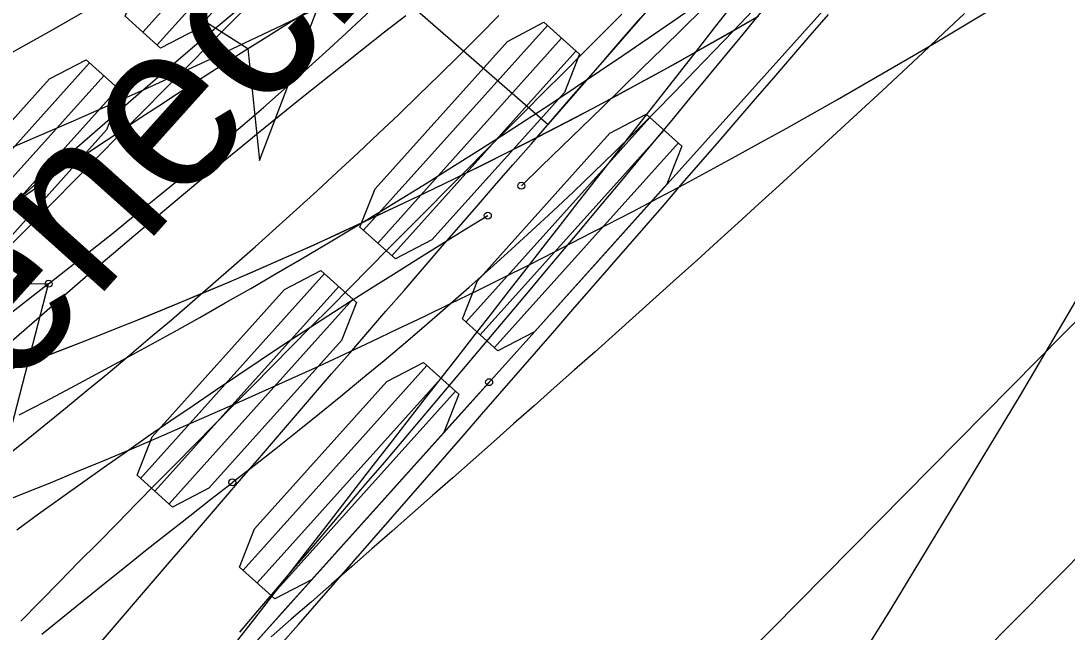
# Model space of a CAD drawing. Extents: x -14 to 1565148, y -25 to 642856.
# Drawn here: x 1564863.44 to 1564875.98, y 636409.12 to 636416.45 of the extents above; entities that cross this region are included whole.
import ezdxf

# ---------------------------------------------------------------- set-up
doc = ezdxf.new("R2010")
doc.units = 0
for name, color, linetype in [('DR_P_Erosion_Control', 7, 'Continuous'), ('DR_P_Headwall', 7, 'Continuous'), ('MT_P_Drums', 7, 'Continuous'), ('PM_P_Edge_Line', 7, 'Continuous'), ('PV_P_EOP', 7, 'Continuous'), ('PV_P_Saw_Cut_Line', 7, 'Continuous'), ('PV_X_EOP', 7, 'Continuous'), ('TR_Turning_Path23', 7, 'Continuous'), ('TR_Turning_Path25', 7, 'Continuous'), ('TR_Turning_Path27', 7, 'Continuous'), ('TR_Turning_Path28', 7, 'Continuous'), ('TR_Turning_Path28 - Copy-1', 7, 'Continuous')]:
    doc.layers.add(name, color=color, linetype=linetype)

msp = doc.modelspace()

# ---------------------------------------------------------------- linework, layer by layer
at = {"layer": 'DR_P_Erosion_Control'}
msp.add_lwpolyline([(1564881.797, 636423.669), (1564881.056, 636422.169), (1564879.753, 636419.643), (1564878.375, 636417.097), (1564876.929, 636414.536), (1564875.42, 636411.964), (1564873.856, 636409.383), (1564872.243, 636406.795), (1564870.591, 636404.205), (1564868.91, 636401.614), (1564867.196, 636399.006), (1564865.443, 636396.355), (1564863.665, 636393.674), (1564861.876, 636390.969), (1564860.089, 636388.247), (1564858.31, 636385.512), (1564857.426, 636384.14)], dxfattribs=at)
at = {"layer": 'DR_P_Headwall'}
for points in [[(1564872.282, 636416.509), (1564871.972, 636416.33), (1564871.661, 636416.153), (1564871.35, 636415.978), (1564871.037, 636415.805), (1564870.723, 636415.634), (1564870.408, 636415.464), (1564870.093, 636415.297), (1564869.776, 636415.132), (1564869.458, 636414.969), (1564869.139, 636414.807), (1564868.819, 636414.648), (1564868.498, 636414.491), (1564868.176, 636414.335), (1564867.853, 636414.182), (1564867.53, 636414.031), (1564867.197, 636413.877), (1564866.862, 636413.726), (1564866.527, 636413.577), (1564866.191, 636413.43), (1564865.855, 636413.286), (1564865.517, 636413.143), (1564865.178, 636413.003), (1564864.839, 636412.864), (1564864.498, 636412.728), (1564864.157, 636412.594), (1564863.815, 636412.462), (1564863.472, 636412.333), (1564863.129, 636412.205)], [(1564872.258, 636416.495), (1564871.934, 636416.308), (1564871.608, 636416.123), (1564871.282, 636415.94), (1564870.954, 636415.76), (1564870.625, 636415.581), (1564870.295, 636415.405), (1564869.964, 636415.23), (1564869.632, 636415.058), (1564869.299, 636414.888), (1564868.965, 636414.721), (1564868.629, 636414.555), (1564868.293, 636414.392), (1564867.956, 636414.231), (1564867.617, 636414.072), (1564867.278, 636413.915), (1564866.943, 636413.762), (1564866.606, 636413.612), (1564866.269, 636413.464), (1564865.931, 636413.318), (1564865.592, 636413.175), (1564865.252, 636413.033), (1564864.911, 636412.894), (1564864.569, 636412.756), (1564864.227, 636412.621), (1564863.883, 636412.489), (1564863.539, 636412.358), (1564863.194, 636412.229)]]:
    msp.add_lwpolyline(points, dxfattribs=at)
msp.add_arc((1564843.159, 636466.536), 53.8, 281.6625, 335.5631, dxfattribs=at)
at = {"layer": 'MT_P_Drums'}
for points in [[(1564863.439, 636409.252), (1564863.671, 636409.488), (1564863.903, 636409.724), (1564864.134, 636409.96), (1564864.366, 636410.195), (1564864.598, 636410.431), (1564864.829, 636410.666), (1564865.061, 636410.902), (1564865.293, 636411.137), (1564865.525, 636411.373), (1564865.757, 636411.608), (1564865.989, 636411.843), (1564866.221, 636412.078), (1564866.454, 636412.313), (1564866.686, 636412.548), (1564866.918, 636412.783), (1564867.151, 636413.018), (1564867.383, 636413.253), (1564867.616, 636413.488), (1564867.848, 636413.723), (1564868.081, 636413.957), (1564868.314, 636414.192), (1564868.546, 636414.427), (1564868.779, 636414.661), (1564869.012, 636414.896), (1564869.245, 636415.13), (1564869.478, 636415.364), (1564869.711, 636415.599), (1564869.944, 636415.833), (1564870.177, 636416.067), (1564870.411, 636416.301), (1564870.644, 636416.535)], [(1564866.065, 636409.122), (1564866.282, 636409.376), (1564866.499, 636409.631), (1564866.715, 636409.885), (1564866.932, 636410.139), (1564867.149, 636410.394), (1564867.366, 636410.649), (1564867.582, 636410.904), (1564867.799, 636411.159), (1564868.015, 636411.414), (1564868.232, 636411.67), (1564868.448, 636411.925), (1564868.664, 636412.181), (1564868.88, 636412.437), (1564869.096, 636412.693), (1564869.312, 636412.95), (1564869.527, 636413.206), (1564869.743, 636413.463), (1564869.958, 636413.72), (1564870.173, 636413.977), (1564870.388, 636414.234), (1564870.603, 636414.491), (1564870.818, 636414.749), (1564871.032, 636415.007), (1564871.247, 636415.265), (1564871.461, 636415.523), (1564871.675, 636415.782), (1564871.889, 636416.04), (1564872.102, 636416.299), (1564872.315, 636416.558)]]:
    msp.add_lwpolyline(points, dxfattribs=at)
msp.add_arc((1565791.955, 635497.937), 1304.264, 134.474395, 135.55135, dxfattribs=at)
at = {"layer": 'PM_P_Edge_Line'}
msp.add_lwpolyline([(1564874.753, 636416.542), (1564874.505, 636416.309), (1564874.258, 636416.077), (1564874.011, 636415.846), (1564873.763, 636415.616), (1564873.516, 636415.386), (1564873.269, 636415.158), (1564873.022, 636414.931), (1564872.776, 636414.704), (1564872.53, 636414.479), (1564872.283, 636414.254), (1564872.038, 636414.03), (1564871.792, 636413.807), (1564871.546, 636413.585), (1564871.301, 636413.364), (1564871.056, 636413.143), (1564870.812, 636412.923), (1564870.567, 636412.704), (1564870.323, 636412.486), (1564870.079, 636412.268), (1564869.835, 636412.051), (1564869.592, 636411.835), (1564869.348, 636411.619), (1564869.105, 636411.404), (1564868.862, 636411.189), (1564868.619, 636410.975), (1564868.377, 636410.762), (1564868.134, 636410.548), (1564867.892, 636410.335), (1564867.65, 636410.123), (1564867.408, 636409.911), (1564867.166, 636409.699), (1564866.924, 636409.487), (1564866.682, 636409.276), (1564866.44, 636409.065)], dxfattribs=at)
msp.add_arc((1564943.308, 636324.489), 120.217, 121.77042, 146.71209, dxfattribs=at)
at = {"layer": 'PV_P_EOP'}
msp.add_line((1564893.355, 636427.506), (1564858.807, 636392.494), dxfattribs=at)
at = {"layer": 'PV_P_Saw_Cut_Line'}
for p, q in [((1564862.374, 636404.68), (1564886.423, 636431.469)), ((1564867.108, 636418.773), (1564864.904, 636416.318)), ((1564867.279, 636418.62), (1564865.074, 636416.165)), ((1564869.753, 636416.399), (1564867.548, 636413.943)), ((1564869.923, 636416.246), (1564867.719, 636413.79)), ((1564870.094, 636416.093), (1564867.889, 636413.637)), ((1564864.265, 636415.95), (1564862.061, 636413.494)), ((1564864.436, 636415.797), (1564862.231, 636413.341)), ((1564864.606, 636415.644), (1564862.402, 636413.188)), ((1564870.981, 636415.297), (1564868.776, 636412.841)), ((1564871.151, 636415.144), (1564868.947, 636412.688)), ((1564871.322, 636414.991), (1564869.117, 636412.535)), ((1564867.081, 636413.423), (1564864.876, 636410.967)), ((1564867.251, 636413.269), (1564865.047, 636410.814)), ((1564867.422, 636413.116), (1564865.217, 636410.661)), ((1564868.309, 636412.32), (1564866.104, 636409.865)), ((1564868.479, 636412.167), (1564866.275, 636409.712)), ((1564868.65, 636412.014), (1564866.445, 636409.559))]:
    msp.add_line(p, q, dxfattribs=at)
for points in [[(1564866.895, 636418.964), (1564867.321, 636418.582), (1564867.141, 636418.123), (1564865.553, 636416.355), (1564865.116, 636416.127), (1564864.691, 636416.509), (1564864.871, 636416.968), (1564866.458, 636418.736)], [(1564867.013, 636416.648), (1564865.023, 636416.85), (1564866.162, 636416.122), (1564866.303, 636414.778)], [(1564869.711, 636416.437), (1564870.136, 636416.055), (1564869.956, 636415.596), (1564868.369, 636413.828), (1564867.932, 636413.599), (1564867.506, 636413.981), (1564867.686, 636414.44), (1564869.274, 636416.208)], [(1564864.223, 636415.988), (1564864.649, 636415.606), (1564864.468, 636415.147), (1564862.881, 636413.379), (1564862.444, 636413.15), (1564862.019, 636413.532), (1564862.199, 636413.991), (1564863.786, 636415.759)], [(1564870.938, 636415.335), (1564871.364, 636414.953), (1564871.184, 636414.494), (1564869.596, 636412.726), (1564869.16, 636412.497), (1564868.734, 636412.879), (1564868.914, 636413.338), (1564870.502, 636415.106)], [(1564867.038, 636413.461), (1564867.464, 636413.078), (1564867.284, 636412.62), (1564865.696, 636410.851), (1564865.26, 636410.623), (1564864.834, 636411.005), (1564865.014, 636411.464), (1564866.602, 636413.232)], [(1564868.266, 636412.358), (1564868.692, 636411.976), (1564868.511, 636411.517), (1564866.924, 636409.749), (1564866.487, 636409.521), (1564866.062, 636409.903), (1564866.242, 636410.362), (1564867.829, 636412.13)]]:
    msp.add_lwpolyline(points, close=True, dxfattribs=at)
for points in [[(1564867.013, 636416.648), (1564865.023, 636416.85), (1564866.162, 636416.122), (1564866.303, 636414.778), (1564867.013, 636416.648)], [(1564869.44, 636414.477), (1564869.682, 636414.712), (1564869.924, 636414.946), (1564870.166, 636415.181), (1564870.407, 636415.417), (1564870.649, 636415.652), (1564870.889, 636415.888), (1564871.13, 636416.123), (1564871.371, 636416.36), (1564871.611, 636416.596)], [(1564863.392, 636410.35), (1564863.654, 636410.54), (1564863.916, 636410.73), (1564864.179, 636410.918), (1564864.443, 636411.105), (1564864.707, 636411.291), (1564864.973, 636411.476), (1564865.239, 636411.66), (1564865.505, 636411.842), (1564865.773, 636412.024), (1564866.041, 636412.205), (1564866.31, 636412.384), (1564866.579, 636412.563), (1564866.85, 636412.74), (1564867.121, 636412.916), (1564867.393, 636413.091), (1564867.665, 636413.266), (1564867.938, 636413.438), (1564868.212, 636413.61), (1564868.487, 636413.781), (1564868.762, 636413.951), (1564869.038, 636414.119)], [(1564866.162, 636408.898), (1564866.384, 636409.146), (1564866.606, 636409.393), (1564866.828, 636409.641), (1564867.051, 636409.889), (1564867.273, 636410.137), (1564867.495, 636410.385), (1564867.718, 636410.633), (1564867.94, 636410.881), (1564868.163, 636411.129), (1564868.386, 636411.377), (1564868.608, 636411.625), (1564868.831, 636411.873), (1564869.054, 636412.121)]]:
    msp.add_lwpolyline(points, dxfattribs=at)
for centre in [(1564869.44, 636414.477), (1564869.038, 636414.119), (1564869.054, 636412.121)]:
    msp.add_circle(centre, 0.0417, dxfattribs=at)
msp.add_arc((1564910.732, 636345.556), 83.459, 121.5902, 132.66978, dxfattribs=at)
at = {"layer": 'PV_X_EOP'}
msp.add_line((1564891.931, 636428.911), (1564857.379, 636393.895), dxfattribs=at)
at = {"layer": 'TR_Turning_Path23'}
for p, q in [((1564869.763, 636415.213), (1564893.393, 636442.372)), ((1564863.728, 636420.464), (1564869.763, 636415.213))]:
    msp.add_line(p, q, dxfattribs=at)
for points in [[(1564863.33, 636412.613), (1564863.573, 636412.826), (1564863.816, 636413.038), (1564864.061, 636413.249), (1564864.305, 636413.459), (1564864.551, 636413.669), (1564864.797, 636413.877), (1564865.044, 636414.085), (1564865.291, 636414.293), (1564865.539, 636414.499), (1564865.788, 636414.705), (1564866.037, 636414.909), (1564866.287, 636415.113), (1564866.538, 636415.317), (1564866.789, 636415.519), (1564867.041, 636415.721), (1564867.293, 636415.921), (1564867.547, 636416.122), (1564867.801, 636416.321), (1564868.055, 636416.519)], [(1564864.361, 636408.955), (1564864.576, 636409.206), (1564864.791, 636409.457), (1564865.006, 636409.709), (1564865.222, 636409.96), (1564865.437, 636410.211), (1564865.653, 636410.462), (1564865.869, 636410.713), (1564866.085, 636410.964), (1564866.301, 636411.215), (1564866.517, 636411.466), (1564866.733, 636411.717), (1564866.95, 636411.968), (1564867.166, 636412.219), (1564867.383, 636412.47), (1564867.6, 636412.72), (1564867.817, 636412.971), (1564868.034, 636413.222), (1564868.251, 636413.473), (1564868.468, 636413.724), (1564868.685, 636413.974), (1564868.903, 636414.225), (1564869.12, 636414.476), (1564869.338, 636414.727), (1564869.556, 636414.977), (1564869.773, 636415.228), (1564869.991, 636415.479), (1564870.209, 636415.73), (1564870.427, 636415.98), (1564870.645, 636416.231), (1564870.863, 636416.482)]]:
    msp.add_lwpolyline(points, dxfattribs=at)
msp.add_arc((1564930.463, 636336.219), 104.927, 128.03394, 154.75771, dxfattribs=at)
at = {"layer": 'TR_Turning_Path25'}
for points in [[(1564863.773, 636413.301), (1564864.035, 636413.507), (1564864.297, 636413.713), (1564864.558, 636413.921), (1564864.817, 636414.13), (1564865.075, 636414.341), (1564865.333, 636414.553), (1564865.588, 636414.767), (1564865.843, 636414.982), (1564866.096, 636415.199), (1564866.348, 636415.417), (1564866.599, 636415.637), (1564866.848, 636415.858), (1564867.095, 636416.082), (1564867.341, 636416.307), (1564867.585, 636416.534), (1564867.828, 636416.762), (1564868.069, 636416.993), (1564868.308, 636417.225), (1564868.545, 636417.46), (1564868.78, 636417.696), (1564869.013, 636417.934), (1564869.244, 636418.174)], [(1564865.977, 636410.92), (1564866.237, 636411.121), (1564866.498, 636411.327), (1564866.759, 636411.534), (1564867.019, 636411.743), (1564867.278, 636411.954), (1564867.536, 636412.167), (1564867.794, 636412.381), (1564868.05, 636412.598), (1564868.306, 636412.816), (1564868.56, 636413.037), (1564868.814, 636413.259), (1564869.066, 636413.484), (1564869.317, 636413.711), (1564869.567, 636413.939), (1564869.816, 636414.171), (1564870.064, 636414.404), (1564870.31, 636414.639), (1564870.554, 636414.877), (1564870.798, 636415.117), (1564871.039, 636415.36), (1564871.279, 636415.605), (1564871.516, 636415.85), (1564871.749, 636416.093), (1564871.982, 636416.336), (1564872.214, 636416.58)], [(1564866.551, 636408.965), (1564866.771, 636409.216), (1564866.99, 636409.467), (1564867.209, 636409.719), (1564867.429, 636409.97), (1564867.648, 636410.221), (1564867.867, 636410.473), (1564868.087, 636410.724), (1564868.306, 636410.976), (1564868.525, 636411.227), (1564868.744, 636411.479), (1564868.963, 636411.731), (1564869.183, 636411.983), (1564869.402, 636412.235), (1564869.621, 636412.487), (1564869.84, 636412.739), (1564870.059, 636412.991), (1564870.278, 636413.243), (1564870.497, 636413.496), (1564870.716, 636413.748), (1564870.935, 636414.001), (1564871.154, 636414.253), (1564871.372, 636414.506), (1564871.591, 636414.759), (1564871.81, 636415.012), (1564872.028, 636415.264), (1564872.247, 636415.518), (1564872.465, 636415.771), (1564872.683, 636416.024), (1564872.902, 636416.277), (1564873.12, 636416.531)], [(1564863.773, 636413.301), (1564861.773, 636413.281), (1564862.986, 636412.685), (1564863.275, 636411.364), (1564863.773, 636413.301)], [(1564863.692, 636409.097), (1564863.944, 636409.303), (1564864.196, 636409.507), (1564864.449, 636409.711), (1564864.702, 636409.914), (1564864.956, 636410.116), (1564865.21, 636410.318), (1564865.465, 636410.519), (1564865.72, 636410.719), (1564865.976, 636410.919)]]:
    msp.add_lwpolyline(points, dxfattribs=at)
msp.add_lwpolyline([(1564863.773, 636413.301), (1564861.773, 636413.281), (1564862.986, 636412.685), (1564863.275, 636411.364)], close=True, dxfattribs=at)
for centre in [(1564863.773, 636413.301), (1564863.773, 636413.301), (1564865.976, 636410.919), (1564865.977, 636410.92)]:
    msp.add_circle(centre, 0.0417, dxfattribs=at)
msp.add_arc((1564940.689, 636314.867), 124.922, 128.00393, 166.21829, dxfattribs=at)
at = {"layer": 'TR_Turning_Path27'}
for points in [[(1564866.043, 636409.025), (1564866.245, 636409.287), (1564866.448, 636409.549), (1564866.65, 636409.811), (1564866.853, 636410.073), (1564867.056, 636410.335), (1564867.259, 636410.597), (1564867.462, 636410.859), (1564867.665, 636411.121), (1564867.868, 636411.383), (1564868.071, 636411.645), (1564868.274, 636411.907), (1564868.478, 636412.168), (1564868.681, 636412.43), (1564868.885, 636412.692), (1564869.089, 636412.954), (1564869.293, 636413.215), (1564869.496, 636413.477), (1564869.7, 636413.739), (1564869.904, 636414), (1564870.108, 636414.262), (1564870.313, 636414.524), (1564870.517, 636414.785), (1564870.721, 636415.047), (1564870.925, 636415.308), (1564871.13, 636415.57), (1564871.334, 636415.831), (1564871.539, 636416.093), (1564871.744, 636416.354), (1564871.948, 636416.616)], [(1564863.209, 636411.188), (1564863.466, 636411.394), (1564863.722, 636411.601), (1564863.977, 636411.809), (1564864.232, 636412.019), (1564864.486, 636412.229), (1564864.74, 636412.442), (1564864.993, 636412.655), (1564865.245, 636412.87), (1564865.497, 636413.087), (1564865.748, 636413.304), (1564865.998, 636413.524), (1564866.248, 636413.745), (1564866.496, 636413.967), (1564866.744, 636414.191), (1564866.991, 636414.416), (1564867.237, 636414.643), (1564867.483, 636414.871), (1564867.727, 636415.102), (1564867.97, 636415.333), (1564868.212, 636415.567), (1564868.454, 636415.802), (1564868.694, 636416.039), (1564868.933, 636416.277), (1564869.171, 636416.517)]]:
    msp.add_lwpolyline(points, dxfattribs=at)
at = {"layer": 'TR_Turning_Path28'}
msp.add_lwpolyline([(1564863.419, 636411.727), (1564863.731, 636411.889), (1564864.042, 636412.054), (1564864.353, 636412.22), (1564864.662, 636412.387), (1564864.971, 636412.556), (1564865.279, 636412.726), (1564865.586, 636412.898), (1564865.892, 636413.072), (1564866.197, 636413.246), (1564866.502, 636413.423), (1564866.805, 636413.601), (1564867.108, 636413.78), (1564867.41, 636413.961), (1564867.711, 636414.143), (1564868.011, 636414.327), (1564868.31, 636414.512), (1564868.608, 636414.699), (1564868.906, 636414.887), (1564869.202, 636415.077), (1564869.498, 636415.268), (1564869.792, 636415.46), (1564870.086, 636415.654), (1564870.378, 636415.85), (1564870.67, 636416.047), (1564870.961, 636416.245), (1564871.25, 636416.445), (1564871.539, 636416.646)], dxfattribs=at)
msp.add_arc((1564830.367, 636475.449), 67.911, 239.7175, 333.52503, dxfattribs=at)
at = {"layer": 'TR_Turning_Path28 - Copy-1'}
msp.add_lwpolyline([(1564863.154, 636410.657), (1564863.479, 636410.788), (1564863.803, 636410.919), (1564864.126, 636411.052), (1564864.449, 636411.187), (1564864.772, 636411.323), (1564865.093, 636411.46), (1564865.414, 636411.599), (1564865.735, 636411.739), (1564866.055, 636411.881), (1564866.374, 636412.024), (1564866.693, 636412.168), (1564867.011, 636412.314), (1564867.328, 636412.461), (1564867.645, 636412.609), (1564867.961, 636412.759), (1564868.276, 636412.91), (1564868.591, 636413.063), (1564868.905, 636413.217), (1564869.219, 636413.372), (1564869.532, 636413.529), (1564869.844, 636413.687), (1564870.155, 636413.846), (1564870.466, 636414.007), (1564870.776, 636414.169), (1564871.085, 636414.332), (1564871.394, 636414.497), (1564871.702, 636414.663), (1564872.009, 636414.83), (1564872.315, 636414.999), (1564872.621, 636415.169), (1564872.926, 636415.34), (1564873.23, 636415.513), (1564873.534, 636415.687), (1564873.837, 636415.862), (1564874.139, 636416.039), (1564874.44, 636416.216), (1564874.74, 636416.396), (1564875.04, 636416.576)], dxfattribs=at)
msp.add_arc((1564833.218, 636485.668), 76.862, 280.40777, 7.27378, dxfattribs=at)

# ---------------------------------------------------------------- texts
at = {"layer": 'PV_P_Saw_Cut_Line'}
msp.add_text('Gooseneck Horse Trailer', height=2, rotation=48.0843, dxfattribs=at).set_placement((1564859.055, 636407.211))

doc.saveas('drawing.dxf')
